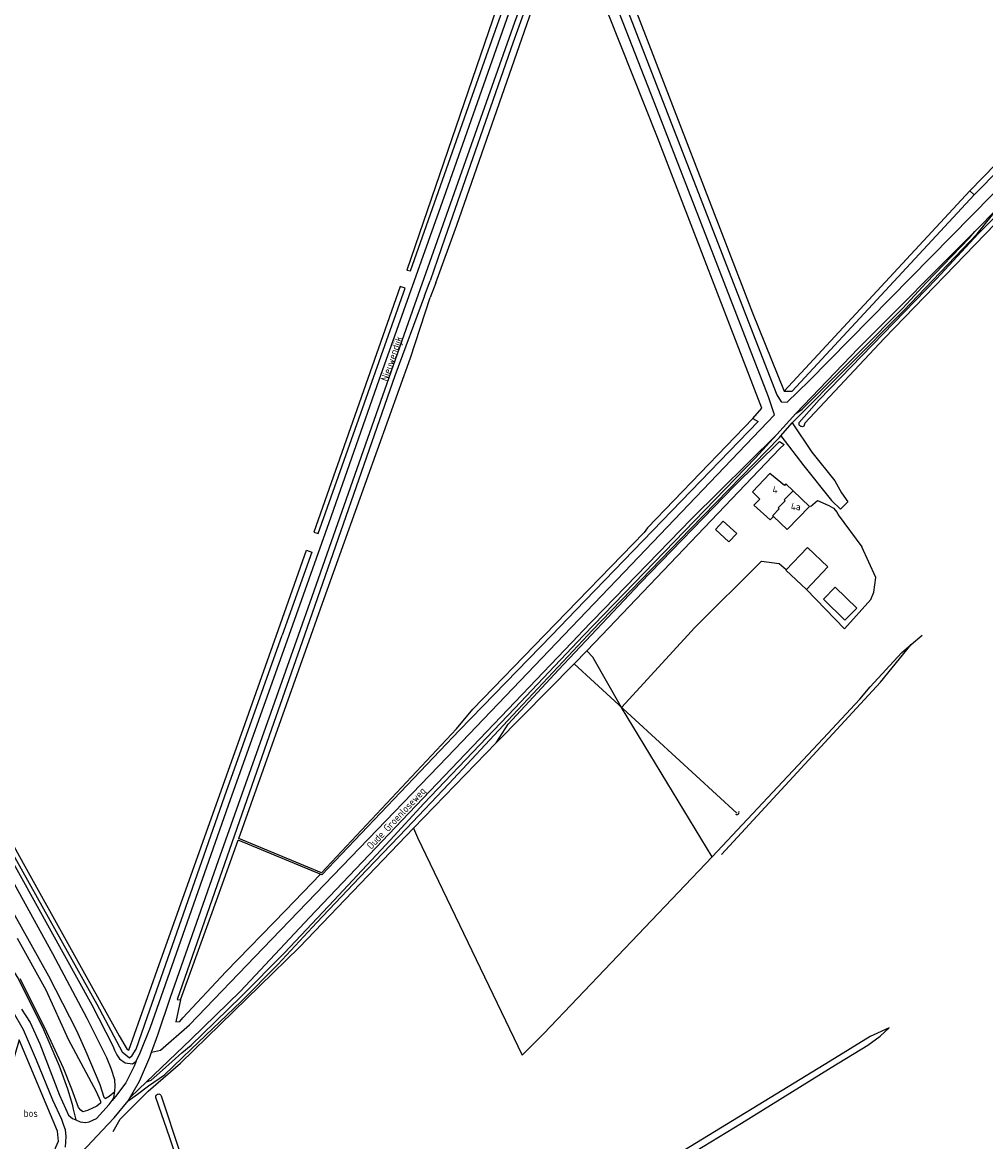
# Model space of a CAD drawing. Header units: metres. Extents: x 226218 to 240385, y 439369 to 449677.
# Tile 297 of 353: x 236603 to 236930, y 446328 to 446708. Entities that reach past the tile are written whole.
import ezdxf

# ---------------------------------------------------------------- set-up
doc = ezdxf.new("R2010")
doc.units = ezdxf.units.M
doc.header["$MEASUREMENT"] = 0
for name, color, linetype in [('CULTUURAANDUIDING', 253, 'Continuous'), ('DAKRAND', 4, 'Continuous'), ('DAKRAND-BYG', 4, 'Continuous'), ('HEG', 253, 'Continuous'), ('HEK', 253, 'Continuous'), ('HOOFDGEBOUW', 4, 'Continuous'), ('HOUTWAL', 253, 'Continuous'), ('HUISNUMMER', 253, 'Continuous'), ('INSTEEKSLOOT', 153, 'Continuous'), ('KANTVERH', 253, 'Continuous'), ('KANTWATER', 153, 'Continuous'), ('MIDSLTGREPPEL', 253, 'Continuous'), ('OVERIGEAFSCH', 253, 'Continuous'), ('OVLIJNOBJ', 253, 'Continuous'), ('RASTER', 253, 'Continuous'), ('STRAATNAAM', 253, 'Continuous'), ('TUSSENMUUR', 253, 'Continuous')]:
    doc.layers.add(name, color=color, linetype=linetype)
doc.styles.get("Standard").update_dxf_attribs({"font": 'iso.shx'})

msp = doc.modelspace()

# ---------------------------------------------------------------- linework, layer by layer
at = {"layer": 'DAKRAND'}
msp.add_lwpolyline([(236853.77, 446546.23), (236851.68, 446544.17), (236857.22, 446539.19), (236858.39, 446540.35)], dxfattribs=at)
at = {"layer": 'DAKRAND-BYG'}
for points in [[(236843.25, 446531.67), (236845.91, 446534.53), (236841.35, 446538.77), (236838.69, 446535.91), (236843.25, 446531.67)], [(236869.59, 446515.49), (236862.61, 446522.1), (236869.9, 446529.79)], [(236869.9, 446529.79), (236876.88, 446523.17), (236869.59, 446515.49)], [(236882.69, 446505.1), (236875.39, 446512.22), (236879.38, 446516.31), (236886.68, 446509.19), (236882.69, 446505.1)]]:
    msp.add_lwpolyline(points, dxfattribs=at)
at = {"layer": 'HEG'}
msp.add_lwpolyline([(236880.04, 446541.65), (236880.37, 446540.9), (236888.45, 446530.02)], dxfattribs=at)
at = {"layer": 'HEK'}
msp.add_lwpolyline([(236870.95, 446543.75), (236873.32, 446545.78), (236877.16, 446544.05), (236878.78, 446543.16)], dxfattribs=at)
at = {"layer": 'HOOFDGEBOUW'}
msp.add_line((236870.62, 446543.74), (236865.03, 446549.08), dxfattribs=at)
for points in [[(236865.03, 446549.08), (236862.62, 446551.38), (236862.1, 446550.83), (236857.2, 446554.87), (236851.25, 446548.64), (236853.77, 446546.23)], [(236858.39, 446540.35), (236863.1, 446535.86), (236870.62, 446543.74)]]:
    msp.add_lwpolyline(points, dxfattribs=at)
at = {"layer": 'HOUTWAL'}
for p, q in [((236803.66, 446733), (236851.3, 446609.54)), ((236862.06, 446582.85), (236925.14, 446650.95)), ((236864.72, 446582.85), (236926.63, 446649.61)), ((236905.17, 446496.78), (236908.94, 446500))]:
    msp.add_line(p, q, dxfattribs=at)
for points in [[(236837.55, 446424.63), (236875.24, 446464.83), (236887.78, 446478.25), (236891.23, 446482.44)], [(236603.74, 446315.41), (236612.88, 446322.79), (236613.85, 446324.14), (236614.52, 446325.93), (236615.39, 446327.96), (236615.06, 446331.42), (236602.11, 446362.4), (236576.33, 446273.76), (236563.45, 446229.73), (236568.53, 446231.57), (236569.09, 446235.02), (236581.4, 446273.84), (236594.16, 446301.3), (236599.48, 446315.52), (236602.3, 446315.7)]]:
    msp.add_lwpolyline(points, dxfattribs=at)
at = {"layer": 'INSTEEKSLOOT'}
for p, q in [((236739.83, 446615.25), (236741.7, 446620.45)), ((236743.62, 446619.67), (236741.73, 446614.79)), ((236815.6, 446536.41), (236814.4, 446534.83)), ((236676.68, 446430.86), (236701.25, 446500)), ((236783.04, 446500), (236751.64, 446467.71))]:
    msp.add_line(p, q, dxfattribs=at)
for points in [[(236789.18, 446750.24), (236787.63, 446750.57), (236769.93, 446701.47), (236746.66, 446634.94), (236741.7, 446620.45)], [(236743.62, 446619.67), (236750.75, 446639.27), (236778.87, 446719.96), (236789.18, 446750.24)], [(236777.31, 446743.27), (236775.21, 446743.58), (236765.79, 446717.34), (236733.76, 446624.02), (236734.99, 446623.81), (236760.84, 446696.98), (236777.31, 446743.27)], [(236926.63, 446649.61), (236944.31, 446667.51), (236960.19, 446684), (236984.16, 446709.37), (236985.28, 446709.06), (236990.01, 446707.76), (236999.92, 446704.51), (237000, 446704.48), (237005.44, 446702.35), (237008.23, 446701.75), (237009.55, 446701.72), (237010.42, 446702.73), (237010.84, 446704.37), (237010.9, 446706.08), (237010.51, 446707.33), (237009.16, 446707.7), (237000, 446709.75), (236999.22, 446709.93), (236987.64, 446712.83)], [(236942.54, 446668.93), (236925.14, 446650.95), (236926.63, 446649.61)], [(236867.14, 446572.29), (236873.88, 446579.96), (236913.83, 446621.03), (236927.94, 446636.33), (236934.18, 446642.55), (236936.23, 446643.7), (236943.35, 446647.93), (236958.39, 446656), (236969.65, 446661.64), (236971.84, 446662.7), (236975.17, 446662.93), (236978.07, 446662.37), (236982.07, 446661.02), (236985.01, 446658.3)], [(236950.09, 446648.4), (236933.67, 446639.72), (236896.01, 446600.85), (236869.08, 446572.04), (236868.71, 446570.98)], [(236733.22, 446617.9), (236731.55, 446618.44), (236702.15, 446534.97), (236703.71, 446534.53), (236733.22, 446617.9)], [(236739.83, 446615.25), (236729.7, 446588.06), (236698.98, 446500), (236687.06, 446465.82), (236668.43, 446412.53), (236655.7, 446376.11), (236656.9, 446375.99), (236669.62, 446411), (236676.48, 446430.3)], [(236701.25, 446500), (236705.11, 446510.86), (236735.01, 446594.22), (236741.73, 446614.79)], [(236815.6, 446536.41), (236851.32, 446573.66), (236853.21, 446572.6), (236791.22, 446508.42), (236783.04, 446500)], [(236868.71, 446570.98), (236868.47, 446570.87), (236868.21, 446570.83), (236867.94, 446570.85), (236867.69, 446570.93), (236867.46, 446571.08), (236867.28, 446571.27), (236867.15, 446571.51), (236867.08, 446571.76), (236867.08, 446572.03), (236867.14, 446572.29)], [(236790.67, 446490.27), (236764.15, 446463.37), (236768.25, 446469.72), (236785.29, 446488.19), (236796.41, 446500), (236813.08, 446517.7), (236845.19, 446550.72), (236860.42, 446565.8), (236862.02, 446564.79)], [(236862.02, 446564.79), (236860.48, 446563.32), (236800.1, 446500), (236794.98, 446494.63), (236790.67, 446490.27)], [(236750.65, 446468.14), (236756.2, 446474.81), (236780.63, 446500), (236814.4, 446534.83)], [(236689.48, 446500), (236699.72, 446528.84), (236701.49, 446528.23), (236691.42, 446500)], [(236557.98, 446500), (236564.46, 446488.3), (236573.56, 446472.68), (236616.79, 446395.39), (236628.44, 446374.53), (236637.05, 446358.33), (236639.6, 446356.37), (236640.51, 446357.13), (236641.83, 446359.24), (236645.64, 446370.33), (236671.82, 446445.08), (236691.42, 446500)], [(236572.34, 446478.86), (236603.47, 446422.54), (236636.02, 446363.76), (236638.73, 446359.12), (236639.32, 446358.96), (236648.94, 446386.09), (236678.81, 446469.92), (236689.48, 446500)], [(236845.45, 446439.13), (236845.68, 446439.02), (236845.93, 446438.99), (236846.17, 446439.04), (236846.39, 446439.16), (236846.57, 446439.34), (236846.67, 446439.56), (236846.71, 446439.81), (236846.67, 446440.06)], [(236601.39, 446397.01), (236611.07, 446379.5), (236618.72, 446362.71), (236628.18, 446344.9), (236629.65, 446341.65), (236629.65, 446340.88), (236628.45, 446339.87), (236625.3, 446338.48), (236623.73, 446337.99), (236623.04, 446338.55), (236622.24, 446339.51), (236619.96, 446345.71), (236617.15, 446352.81), (236610.74, 446366.49), (236602.36, 446383.2)], [(236897.73, 446366.49), (236891.25, 446363.53), (236877.6, 446355.19), (236822.06, 446321.23), (236788.67, 446300.98), (236725.57, 446262.9), (236697.1, 446245.51)], [(236698.18, 446243.22), (236710.31, 446250.69), (236736.66, 446266.83), (236765.37, 446284.17), (236795.5, 446302.36), (236818.82, 446316.74), (236847.51, 446334.13), (236877.98, 446353), (236890.42, 446360.67), (236894.63, 446363.67), (236897.73, 446366.49)], [(236648.53, 446342.82), (236648.49, 446343.08), (236648.53, 446343.34), (236648.64, 446343.59), (236648.8, 446343.79), (236649.02, 446343.94), (236649.27, 446344.03), (236649.54, 446344.05), (236649.8, 446343.99), (236650.03, 446343.87), (236650.22, 446343.68), (236650.36, 446343.46)], [(236650.36, 446343.46), (236656.73, 446323.94), (236663.27, 446305.45), (236672.3, 446279.22), (236680.62, 446253.93), (236688.62, 446230.16), (236697.33, 446204.22), (236705.23, 446180.8), (236709.06, 446171.64)], [(236706.32, 446170.35), (236700.63, 446186.77), (236693.8, 446207.55), (236686.08, 446231.14), (236681.24, 446246.65), (236674.73, 446266.09), (236668.58, 446283.74), (236661.51, 446304.14), (236653.22, 446329.14), (236648.53, 446342.82)]]:
    msp.add_lwpolyline(points, dxfattribs=at)
at = {"layer": 'KANTVERH'}
for p, q in [((236883.7, 446545.32), (236881.19, 446542.77)), ((236639.86, 446343), (236645.29, 446348.14))]:
    msp.add_line(p, q, dxfattribs=at)
for points in [[(236641.86, 446355.16), (236643.19, 446358.06), (236646.67, 446366.76), (236673.23, 446442.23), (236693.77, 446500), (236707.37, 446538.25), (236724.45, 446586.8), (236747.21, 446650.71), (236782.1, 446750.03), (236784.7, 446758.57), (236784.18, 446759.84), (236783.28, 446761.21), (236781.4, 446761.69), (236778.11, 446763.46)], [(236697.01, 446500), (236701.67, 446513.12), (236736.56, 446612.38), (236770.5, 446708.29), (236787.66, 446754.74), (236788.28, 446756.41), (236790.13, 446761.74), (236794.01, 446752.44), (236799.79, 446735.47), (236852.2, 446600.55), (236859.57, 446581.7), (236861.03, 446579.32), (236863.07, 446579.17), (236870.46, 446586.33), (236932.7, 446649.6), (236937.64, 446654.2)], [(236787.16, 446500), (236807.6, 446521.37), (236858.74, 446574.89), (236856.7, 446580.99), (236818.7, 446678.86), (236795.69, 446738.04), (236793.17, 446744.52), (236787.66, 446754.74)], [(236795.35, 446500), (236796.71, 446501.46), (236830.14, 446536.13), (236860.39, 446567.2), (236860.9, 446567.77), (236864.7, 446572.11), (236865.15, 446572.62), (236902.52, 446610.26), (236927.6, 446636.38), (236934.74, 446645.24), (236926.78, 446637.19), (236887.33, 446597.47), (236866, 446575.29), (236859.49, 446568.19)], [(236866, 446575.29), (236868.15, 446576.84), (236887.81, 446596.52), (236902.32, 446611.16), (236910.3, 446619.71), (236924.85, 446634.9), (236926.78, 446637.19)], [(236864.7, 446572.11), (236871.43, 446562.22), (236879.25, 446552.38), (236881.46, 446548.33), (236883.7, 446545.32)], [(236792.22, 446500), (236793.32, 446501.15), (236830.46, 446539.39), (236859.49, 446568.19), (236852.23, 446560.28), (236831.5, 446538.87), (236793.98, 446500)], [(236860.9, 446567.77), (236868.67, 446557.54), (236878.11, 446545.8), (236881.19, 446542.77)], [(236556.88, 446500), (236573.87, 446469.59), (236626.7, 446374.38), (236633.87, 446360.39), (236634.45, 446358.9), (236635.28, 446357.35), (236636.14, 446356), (236638.03, 446354.61), (236640.57, 446354.29), (236641.86, 446355.16), (236641.1, 446353.48), (236638.29, 446347.84), (236634.83, 446343.17), (236633.72, 446341.79)], [(236583.93, 446259.56), (236590.76, 446279.31), (236595.04, 446288.74), (236598.73, 446295.45), (236603.63, 446302.82), (236608.77, 446309.2), (236614.98, 446315.86), (236621.1, 446322.19), (236625.27, 446326.32), (236630.26, 446331.68), (236634.36, 446335.97), (236639.1, 446341.67), (236642.32, 446343.99), (236646.04, 446346.8), (236651.41, 446350.54), (236660.54, 446359.23), (236677.48, 446375.46), (236689.93, 446388.11), (236703.16, 446402.36), (236717.67, 446417.59), (236733.74, 446434.23), (236748.12, 446449.51), (236768.14, 446470.95), (236795.34, 446500)], [(236639.1, 446341.67), (236643, 446348.46), (236646.49, 446356.61), (236647.08, 446358.24), (236649.18, 446364.11), (236653.46, 446376.96), (236669.78, 446423.37), (236697.01, 446500)], [(236792.22, 446500), (236734.44, 446439.5), (236700.74, 446403.97), (236677.32, 446379.03), (236660.45, 446362.52), (236645.29, 446348.14), (236646.95, 446348.78), (236650.81, 446352.14), (236657.35, 446358.03), (236660.49, 446360.61), (236664.38, 446364.39), (236677.47, 446377.16), (236692.28, 446392.05), (236708.95, 446409.81), (236728.11, 446430.26), (236739.58, 446442.8), (236770.38, 446475.08), (236793.86, 446499.88), (236793.98, 446500)], [(236647.08, 446358.24), (236650.11, 446358.89), (236659.92, 446367.57), (236685, 446393.56), (236747.53, 446458.57), (236787.16, 446500)], [(236602.91, 446372.92), (236605.83, 446368.32), (236609.12, 446361.04), (236615.72, 446343.68), (236618.77, 446336.9), (236620.23, 446335.72), (236621.29, 446335.24), (236622.84, 446334.55), (236624.64, 446334.36), (236625.87, 446334.54), (236628.32, 446335.73), (236632.63, 446340.43), (236633.72, 446341.79), (236634.2, 446342.84), (236634.6, 446344.89), (236634.74, 446346.71), (236634.57, 446348.88), (236633.31, 446352.66), (236631.88, 446356.32), (236625.14, 446369.69), (236613.55, 446391.67), (236594.08, 446426.67)], [(236496.72, 446413.48), (236499.33, 446412.64), (236568.14, 446391.01), (236577.08, 446388.15), (236583.25, 446385.5), (236588.12, 446382.92), (236593.21, 446378.88), (236597.75, 446374.52), (236599.87, 446372.04), (236603.46, 446365.95), (236607.88, 446355.69), (236613.42, 446342.07), (236616.39, 446335.5), (236616.63, 446334.77), (236617.13, 446333.41), (236617.67, 446331.95), (236617.92, 446329.59), (236617.68, 446325.99)]]:
    msp.add_lwpolyline(points, dxfattribs=at)
at = {"layer": 'KANTWATER'}
for p, q in [((236750.65, 446468.14), (236704.79, 446419.23)), ((236751.64, 446467.71), (236704.94, 446418.52)), ((236704.94, 446418.52), (236676.47, 446430.31)), ((236704.79, 446419.23), (236676.7, 446430.86))]:
    msp.add_line(p, q, dxfattribs=at)
at = {"layer": 'MIDSLTGREPPEL'}
msp.add_line((236790.67, 446490.27), (236845.99, 446439.51), dxfattribs=at)
at = {"layer": 'OVERIGEAFSCH'}
for points in [[(236547.68, 446500), (236555.68, 446485.59), (236597.26, 446410.58), (236612.06, 446384.2), (236621.49, 446365.63), (236624.71, 446358.44), (236629.51, 446347.25), (236630.83, 446342.91), (236631.33, 446342.52), (236632.65, 446343.28), (236634.6, 446344.89)], [(236599.02, 446387.54), (236601.69, 446383.26), (236610.35, 446365.99), (236615.64, 446353.58), (236618.49, 446345.8), (236620.1, 446340.59), (236620.42, 446338.94), (236621.29, 446335.24)]]:
    msp.add_lwpolyline(points, dxfattribs=at)
at = {"layer": 'OVLIJNOBJ'}
for points in [[(236840.74, 446425.45), (236894.75, 446483.99), (236905.17, 446496.78)], [(236656.9, 446375.99), (236655.29, 446368.61), (236656.67, 446368.64), (236657.67, 446369.9), (236672.31, 446385.56), (236692.6, 446406.4), (236704.45, 446418.72)]]:
    msp.add_lwpolyline(points, dxfattribs=at)
at = {"layer": 'RASTER'}
for p, q in [((236878.78, 446543.16), (236880.04, 446541.65)), ((236806.8, 446475.34), (236829.29, 446500)), ((236736.01, 446434.38), (236764.15, 446463.37))]:
    msp.add_line(p, q, dxfattribs=at)
for points in [[(236851.32, 446573.66), (236854.46, 446577.11), (236818.95, 446669.15), (236793.87, 446732.45), (236795.69, 446738.04)], [(236851.3, 446609.54), (236862.06, 446582.85), (236864.72, 446582.85)], [(236869.59, 446515.49), (236882.54, 446502.12), (236891.43, 446512.07), (236892.47, 446514.57), (236893.15, 446519.6), (236888.45, 446530.02)], [(236829.29, 446500), (236831.55, 446502.48), (236854.3, 446525.08), (236860.36, 446524.38), (236862.65, 446522.31)], [(236891.23, 446482.44), (236902.04, 446494.05), (236905.17, 446496.78)], [(236633.97, 446331.26), (236636.33, 446335.46), (236645.93, 446344.96), (236656.9, 446354.54), (236697.36, 446393.96), (236736.01, 446434.38), (236737.46, 446431.27), (236773.03, 446357.19), (236780.37, 446364.6), (236837.55, 446424.63), (236806.8, 446475.34), (236797.05, 446492.47), (236794.98, 446494.63)]]:
    msp.add_lwpolyline(points, dxfattribs=at)
at = {"layer": 'TUSSENMUUR'}
msp.add_lwpolyline([(236858.39, 446540.35), (236858.13, 446540.6), (236860.33, 446542.86), (236859.96, 446543.22), (236862.31, 446545.65), (236862.02, 446545.93), (236865.03, 446549.08)], dxfattribs=at)

# ---------------------------------------------------------------- texts
at = {"layer": 'CULTUURAANDUIDING'}
msp.add_text('bos', height=2.5, dxfattribs=at).set_placement((236603.61, 446336.25))
at = {"layer": 'HUISNUMMER'}
for s, p in [('4', (236858.07, 446548.15)), ('4a', (236864.29, 446542.45))]:
    msp.add_text(s, height=2.5, dxfattribs=at).set_placement(p)
at = {"layer": 'STRAATNAAM'}
for s, rotation, p in [('Nieuwendijk', 70.9669, (236727.2, 446586.04)), ('Oude Groenloseweg', 46.6227, (236721.71, 446426.96))]:
    msp.add_text(s, height=2.5, rotation=rotation, dxfattribs=at).set_placement(p)

doc.saveas('drawing.dxf')
